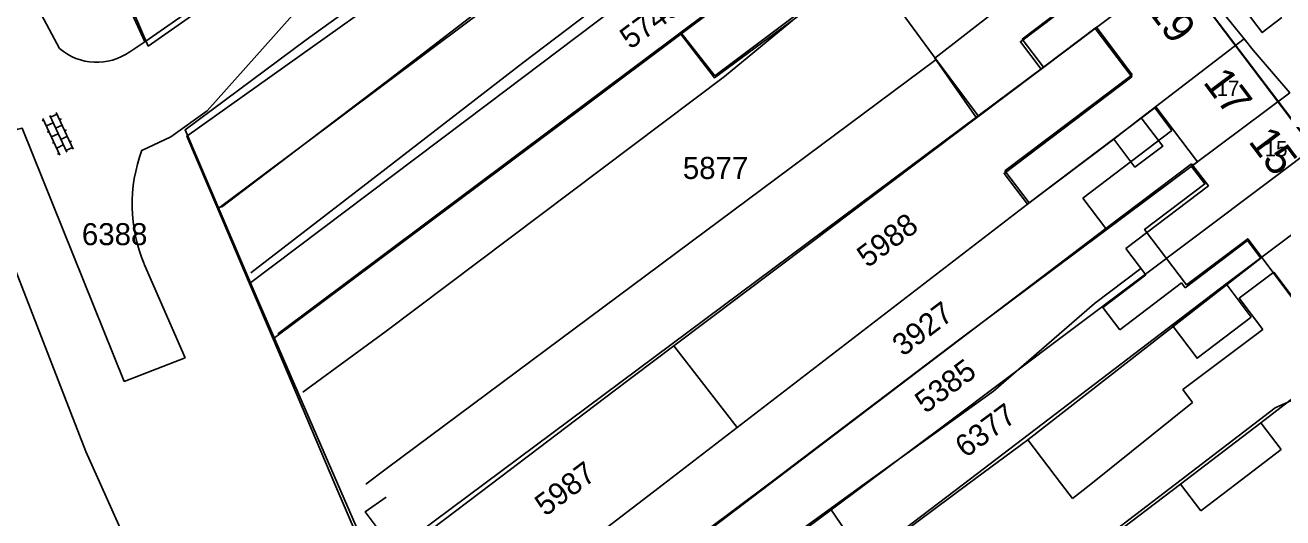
# Model space of a CAD drawing. Extents: x 148816 to 151297, y 399515 to 402500.
# Drawn here: x 150470.5 to 150573.3, y 399997.2 to 400037.5 of the extents above; entities that cross this region are included whole.
import ezdxf

# ---------------------------------------------------------------- set-up
doc = ezdxf.new("R2010")
doc.units = 0
for name, color, linetype in [('B01 Hoofdgebouw  [D] Norm', 7, 'Continuous'), ('B01 Hoofdgebouw  [T] Norm', 7, 'Continuous'), ('B01 hoofgebouw', 7, 'Continuous'), ('B02 Bijgebouw  [D] Norm', 7, 'Continuous'), ('G01 perceelsgrens', 7, 'Continuous'), ('S02 Open verharding  Norm', 7, 'Continuous'), ('T03 Hek raster  [T] Norm', 7, 'Continuous'), ('T04 Haag heg  [D] Gem', 7, 'Continuous'), ('V00 Kant verharding algemeen  [T] Norm', 7, 'Continuous'), ('Z01 perceelnummer', 7, 'Continuous'), ('Z02 huisnummer', 7, 'Continuous'), ('Z02 Huisnummer  [Tekst] Norm', 7, 'Continuous')]:
    doc.layers.add(name, color=color, linetype=linetype)

msp = doc.modelspace()

# ---------------------------------------------------------------- linework, layer by layer
at = {"layer": 'B01 Hoofdgebouw  [D] Norm'}
for p, q in [((150552, 400036.37), (150556.26, 400039.6)), ((150558.07, 400037.33), (150553.74, 400034.06)), ((150561, 400033.45), (150558.07, 400037.33)), ((150553.74, 400034.06), (150552, 400036.37)), ((150550.59, 400025.59), (150561, 400033.45)), ((150562.84, 400030.74), (150552.57, 400022.98)), ((150564.25, 400028.88), (150562.84, 400030.74)), ((150556.95, 400023.36), (150564.25, 400028.88)), ((150565.85, 400026.18), (150558.83, 400020.87)), ((150567.23, 400024.36), (150565.85, 400026.18)), ((150552.57, 400022.98), (150550.59, 400025.59)), ((150560.47, 400019.25), (150567.23, 400024.36)), ((150558.83, 400020.87), (150556.95, 400023.36)), ((150562.11, 400017.09), (150560.47, 400019.25)), ((150570.42, 400019.9), (150565.33, 400016.04)), ((150571.52, 400018.45), (150570.42, 400019.9)), ((150571.52, 400018.45), (150552.47, 400003.6)), ((150558.61, 400014.44), (150562.11, 400017.09)), ((150569.74, 400015.19), (150572.58, 400017.32)), ((150572.58, 400017.32), (150577.08, 400011.31)), ((150565.04, 400016.43), (150559.99, 400012.61)), ((150565.33, 400016.04), (150565.04, 400016.43)), ((150571.67, 400012.62), (150569.74, 400015.19)), ((150559.99, 400012.61), (150558.61, 400014.44)), ((150565.13, 400007.72), (150571.67, 400012.62)), ((150565.93, 400006.66), (150565.13, 400007.72)), ((150565.93, 400006.66), (150557.61, 400000)), ((150552.47, 400003.6), (150555.22, 400000)), ((150555.22, 400000), (150556.12, 399998.81)), ((150556.12, 399998.81), (150557.61, 400000))]:
    msp.add_line(p, q, dxfattribs=at)
at = {"layer": 'B01 Hoofdgebouw  [T] Norm'}
msp.add_line((150564.64, 400042.2), (150578.55, 400023.85), dxfattribs=at)
at = {"layer": 'B01 hoofgebouw'}
for points in [[(150553.12, 400049.16), (150557.11, 400052.17), (150557.23, 400051.98), (150557.18, 400051.89), (150564.55, 400042.14), (150564.64, 400042.2), (150584.04, 400016.52), (150580.04, 400013.52)], [(150556.31, 400039.49), (150551.86, 400036.14), (150553.55, 400033.9), (150557.97, 400037.24), (150560.97, 400033.28), (150550.52, 400025.39), (150552.43, 400022.86), (150559.49, 400028.19), (150561.22, 400025.9), (150563.49, 400027.61), (150561.74, 400029.92), (150562.94, 400030.83), (150566.34, 400026.33), (150565.86, 400025.96), (150566.94, 400024.53), (150562.01, 400020.81), (150565.44, 400016.28), (150570.44, 400020.05), (150577.01, 400011.3)], [(150570.73, 400013.65), (150566.31, 400010.28), (150564.26, 400012.98), (150568.68, 400016.35), (150570.73, 400013.65)]]:
    msp.add_lwpolyline(points, dxfattribs=at)
at = {"layer": 'B02 Bijgebouw  [D] Norm'}
for p, q in [((150500, 400001.24), (150544.97, 400034.7)), ((150548.41, 400030.08), (150544.97, 400034.7)), ((150507.99, 400000), (150548.41, 400030.08)), ((150564.94, 400000), (150571.52, 400005.01)), ((150571.52, 400005.01), (150573.18, 400002.83)), ((150569.46, 400000), (150573.18, 400002.83)), ((150498.34, 400000), (150500, 400001.24)), ((150500.66, 399994.54), (150507.99, 400000)), ((150566.6, 399997.82), (150564.94, 400000)), ((150566.6, 399997.82), (150569.46, 400000))]:
    msp.add_line(p, q, dxfattribs=at)
msp.add_lwpolyline([(150500, 399998.93), (150498.29, 399997.73), (150500, 399995.43)], dxfattribs=at)
at = {"layer": 'G01 perceelsgrens'}
for points in [[(150537.06, 400077.55), (150536.16, 400077.05), (150530.24, 400071.25), (150512.18, 400057.95), (150480.55, 400035.79), (150478.74, 400039.99)], [(150542.47, 400072.02), (150541.47, 400071.59), (150535.79, 400065.53), (150529.73, 400061.26), (150510.01, 400047.15), (150483.71, 400028.44), (150486.24, 400022.49)], [(150545.92, 400068.49), (150538.93, 400061.78), (150530.89, 400055.71), (150506.67, 400037.77), (150486.24, 400022.49)], [(150550.7, 400061.95), (150546.37, 400058.83), (150545.33, 400060.33), (150543.01, 400058.24), (150543.21, 400057.97), (150539.05, 400054.75), (150539.83, 400053.83), (150530.77, 400047.09), (150530.28, 400047.67), (150508.29, 400031.04), (150488.84, 400016.38)], [(150538.58, 400047.62), (150524.09, 400036.76)], [(150561.61, 400047.56), (150549.99, 400038.77), (150544.86, 400034.8), (150548.27, 400029.93)], [(150541.3, 400043.88), (150526.86, 400033.19), (150524.09, 400036.76)], [(150565.26, 400042.7), (150557.97, 400037.24), (150548.27, 400029.93)], [(150565.26, 400042.7), (150568.37, 400038.57), (150570.15, 400036.38)], [(150524.09, 400036.76), (150516.28, 400030.91), (150490.77, 400011.87)], [(150570.15, 400036.38), (150561.74, 400029.92), (150559.49, 400028.19), (150552.43, 400022.86), (150528.7, 400004.63)], [(150570.15, 400036.38), (150570.9, 400035.45), (150573.89, 400031.96)], [(150573.89, 400031.96), (150546.91, 400011.84), (150531.48, 400000.15), (150531.27, 400000)], [(150548.27, 400029.93), (150534.65, 400019.66), (150523.53, 400011.28)], [(150576.99, 400028.34), (150545.55, 400004.73), (150539.2, 400000)], [(150579.98, 400024.84), (150568.68, 400016.35), (150547.22, 400000)], [(150486.24, 400022.49), (150488.84, 400016.38)], [(150469.69, 400017.47), (150475.45, 400002.67), (150476.65, 400000)], [(150488.84, 400016.38), (150490.77, 400011.87)], [(150572.68, 400006.23), (150576.83, 400008.07), (150587.94, 400015.54)], [(150495.82, 400000), (150490.77, 400011.87)], [(150523.53, 400011.28), (150518.65, 400007.61), (150508.59, 400000)], [(150528.7, 400004.63), (150523.53, 400011.28)], [(150572.68, 400006.23), (150564.54, 400000)], [(150528.7, 400004.63), (150522.67, 400000)], [(150476.65, 400000), (150486.76, 399977.38)], [(150498.94, 399992.69), (150497.66, 399995.67), (150495.82, 400000)], [(150508.59, 400000), (150498.94, 399992.69)], [(150522.67, 400000), (150515.93, 399994.82)], [(150531.27, 400000), (150518.66, 399990.57)], [(150539.2, 400000), (150536.38, 399997.89)], [(150547.22, 400000), (150539.15, 399993.85)], [(150564.54, 400000), (150551.81, 399990.26), (150545.76, 399985.62)], [(150536.38, 399997.89), (150521.22, 399986.6)], [(150536.38, 399997.89), (150539.15, 399993.85)]]:
    msp.add_lwpolyline(points, dxfattribs=at)
at = {"layer": 'S02 Open verharding  Norm'}
for p, q in [((150473.1, 400030.24), (150472.56, 400029.98)), ((150473.04, 400030.37), (150474.43, 400027.38)), ((150472.02, 400029.73), (150471.88, 400029.67)), ((150471.95, 400029.87), (150473.34, 400026.87)), ((150472.77, 400029.53), (150472.23, 400029.28)), ((150472.5, 400030.12), (150473.89, 400027.13)), ((150473.52, 400029.33), (150472.98, 400029.08)), ((150473.31, 400029.78), (150473.45, 400029.84)), ((150472.44, 400028.82), (150472.3, 400028.76)), ((150473.19, 400028.62), (150472.65, 400028.37)), ((150473.95, 400028.42), (150473.4, 400028.17)), ((150473.74, 400028.87), (150473.87, 400028.94)), ((150472.86, 400027.92), (150472.72, 400027.85)), ((150473.07, 400027.46), (150473.61, 400027.72)), ((150474.37, 400027.51), (150473.82, 400027.26)), ((150474.16, 400027.97), (150474.29, 400028.03)), ((150473.28, 400027.01), (150473.14, 400026.95))]:
    msp.add_line(p, q, dxfattribs=at)
at = {"layer": 'T03 Hek raster  [T] Norm'}
for points in [[(150507.74, 400055.27), (150480.28, 400036.15), (150475.33, 400046.96), (150466.39, 400067.96), (150461.76, 400078.7), (150447.71, 400068.15)], [(150504.29, 399975.86), (150504.27, 399975.94), (150506.15, 399976.78), (150501.08, 399988.47), (150495.3, 400001.73), (150489.39, 400015.36), (150483.56, 400028.96), (150493.47, 400036.3), (150517.81, 400053.86), (150521.8, 400056.59)]]:
    msp.add_lwpolyline(points, dxfattribs=at)
at = {"layer": 'T04 Haag heg  [D] Gem'}
for p, q in [((150527.34, 400046.75), (150511.19, 400034.43)), ((150516.05, 400045.22), (150500, 400032.87)), ((150534.64, 400044.81), (150524.13, 400036.93)), ((150536.58, 400040.66), (150526.87, 400033.36)), ((150536.58, 400040.66), (150527.66, 400033.3)), ((150541.05, 400040.04), (150544.97, 400034.7)), ((150524.13, 400036.93), (150500, 400018.9)), ((150526.87, 400033.36), (150524.09, 400036.9)), ((150511.19, 400034.43), (150500, 400025.78)), ((150527.66, 400033.3), (150500, 400012.49)), ((150553.74, 400034.06), (150548.41, 400030.08)), ((150500, 400032.87), (150486.54, 400022.64)), ((150500, 400025.78), (150488.93, 400017.27)), ((150558.83, 400020.87), (150531.35, 400000)), ((150500, 400018.9), (150491.15, 400012.27)), ((150561.71, 400017.62), (150557.93, 400014.74)), ((150584.54, 400015.06), (150571.52, 400005.01)), ((150557.93, 400014.74), (150549.65, 400007.58)), ((150500, 400012.49), (150493.18, 400007.52)), ((150549.65, 400007.58), (150539.08, 400000)), ((150552.47, 400003.6), (150547.57, 400000)), ((150531.35, 400000), (150518.95, 399990.57)), ((150539.08, 400000), (150521.25, 399987.06)), ((150547.57, 400000), (150524.17, 399982.58)), ((150564.94, 400000), (150530.08, 399973.52))]:
    msp.add_line(p, q, dxfattribs=at)
at = {"layer": 'V00 Kant verharding algemeen  [T] Norm'}
msp.add_line((150479.04, 400035.33), (150480.28, 400036.15), dxfattribs=at)
for points in [[(150534.84, 400066.34), (150533.11, 400068.43), (150529.31, 400065.65), (150495.76, 400042.16), (150485.37, 400030.51), (150482.41, 400028.38), (150480.04, 400027.27)], [(150483.58, 400010.31), (150478.59, 400008.38), (150470.24, 400029.09), (150469.82, 400028.97), (150464.8, 400040.39), (150469.72, 400042.31), (150473.31, 400035.59)], [(150570.24, 400038.73), (150571.63, 400036.89), (150573.23, 400038.13)], [(150480.23, 400017.98), (150483.58, 400010.31)]]:
    msp.add_lwpolyline(points, dxfattribs=at)
for centre, radius, start, end in [((150476.34, 400039.14), 4.67, 229.522, 305.2974), ((150491.87, 400022.88), 12.63, 159.6266, 202.8032)]:
    msp.add_arc(centre, radius, start, end, dxfattribs=at)

# ---------------------------------------------------------------- texts
at = {"layer": 'Z01 perceelnummer'}
for s, rotation, p in [('5745', 36.4672, (150519.97, 400035.47)), ('5988', 36.6961, (150539.36, 400017.62)), ('3927', 37.0782, (150542.26, 400010.37)), ('5385', 36.6615, (150544.1, 400005.71)), ('6377', 36.5254, (150547.38, 400002.08)), ('5987', 37.0085, (150513.03, 399997.3))]:
    msp.add_text(s, height=1.8, rotation=rotation, dxfattribs=at).set_placement(p)
for s, p in [('5877', (150524.26, 400024.93)), ('6388', (150475.13, 400019.52))]:
    msp.add_text(s, height=1.8, dxfattribs=at).set_placement(p)
at = {"layer": 'Z02 huisnummer'}
for s, p in [('19', (150562.12, 400038.79)), ('17', (150566.73, 400032.83)), ('15', (150570.44, 400027.99))]:
    msp.add_text(s, height=2.5, rotation=306.7897, dxfattribs=at).set_placement(p)
at = {"layer": 'Z02 Huisnummer  [Tekst] Norm'}
for s, p in [('17', (150567.9, 400031.71)), ('15', (150571.83, 400026.78))]:
    msp.add_text(s, height=1.25, dxfattribs=at).set_placement(p)

doc.saveas('drawing.dxf')
